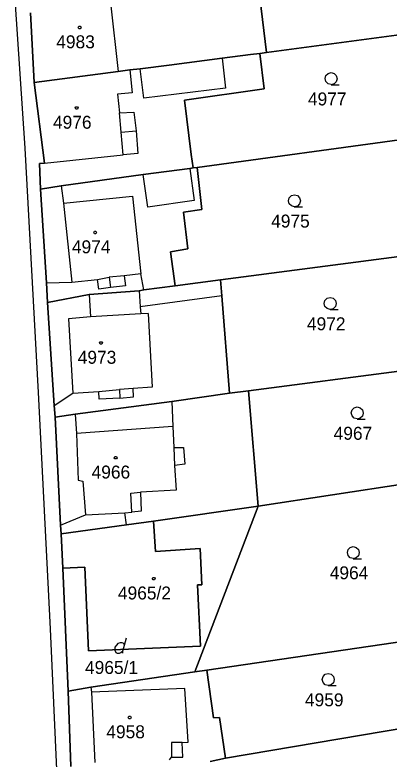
# Model space of a CAD drawing. Extents: x -263587 to -261993, y -1238795 to -1236748.
# Drawn here: x -262671.3 to -262625.1, y -1237711.8 to -1237619.9 of the extents above; entities that cross this region are included whole.
import ezdxf

# ---------------------------------------------------------------- set-up
doc = ezdxf.new("R2010")
doc.units = 0
doc.layers.add('Vrstva 1', color=7, linetype='Continuous')

msp = doc.modelspace()

# ---------------------------------------------------------------- linework, layer by layer
at = {"layer": 'Vrstva 1'}
for p, q in [((-262641.28, -1237616.11), (-262640.24, -1237624.52)), ((-262640.24, -1237624.52), (-262641.28, -1237616.11)), ((-262671.31, -1237617.93), (-262670.08, -1237636.36)), ((-262659.53, -1237618.41), (-262658.56, -1237626.86)), ((-262668.95, -1237628.24), (-262669.37, -1237619.64)), ((-262669.37, -1237619.64), (-262668.95, -1237628.24)), ((-262640.24, -1237624.52), (-262622.99, -1237622.23)), ((-262622.99, -1237622.23), (-262640.24, -1237624.52)), ((-262642.24, -1237624.8), (-262645.71, -1237625.25)), ((-262645.71, -1237625.25), (-262642.24, -1237624.8)), ((-262641.07, -1237624.64), (-262642.24, -1237624.8)), ((-262642.24, -1237624.8), (-262641.07, -1237624.64)), ((-262640.24, -1237624.52), (-262641.07, -1237624.64)), ((-262641.07, -1237624.64), (-262640.24, -1237624.52)), ((-262640.56, -1237629.03), (-262641.07, -1237624.64)), ((-262641.07, -1237624.64), (-262640.56, -1237629.03)), ((-262645.71, -1237625.25), (-262652.29, -1237626.11)), ((-262652.29, -1237626.11), (-262645.71, -1237625.25)), ((-262645.71, -1237625.25), (-262645.31, -1237628.92)), ((-262657.12, -1237626.69), (-262658.56, -1237626.86)), ((-262658.56, -1237626.86), (-262657.12, -1237626.69)), ((-262655.85, -1237626.54), (-262657.12, -1237626.69)), ((-262657.12, -1237626.69), (-262655.85, -1237626.54)), ((-262657.12, -1237626.69), (-262656.84, -1237629.51)), ((-262652.29, -1237626.11), (-262655.85, -1237626.54)), ((-262655.85, -1237626.54), (-262652.29, -1237626.11)), ((-262655.39, -1237630.18), (-262655.85, -1237626.54)), ((-262658.56, -1237626.86), (-262668.95, -1237628.24)), ((-262668.95, -1237628.24), (-262658.56, -1237626.86)), ((-262668.95, -1237628.24), (-262667.67, -1237638.19)), ((-262667.67, -1237638.19), (-262668.95, -1237628.24)), ((-262656.84, -1237629.51), (-262658.64, -1237629.68)), ((-262645.31, -1237628.92), (-262655.39, -1237630.18)), ((-262650.38, -1237630.44), (-262640.56, -1237629.03)), ((-262640.56, -1237629.03), (-262650.38, -1237630.44)), ((-262658.64, -1237629.68), (-262658.41, -1237631.99)), ((-262649.55, -1237637.14), (-262650.38, -1237630.44)), ((-262650.38, -1237630.44), (-262649.55, -1237637.14)), ((-262658.41, -1237631.99), (-262656.64, -1237631.89)), ((-262658.21, -1237634.36), (-262658.41, -1237631.99)), ((-262656.64, -1237631.89), (-262656.36, -1237634.21)), ((-262658.21, -1237634.36), (-262656.36, -1237634.21)), ((-262657.96, -1237637.16), (-262658.21, -1237634.36)), ((-262656.36, -1237634.21), (-262656.13, -1237637.03)), ((-262621.94, -1237635.05), (-262648.83, -1237638.74)), ((-262648.83, -1237638.74), (-262621.94, -1237635.05)), ((-262670.08, -1237636.36), (-262668.45, -1237666.55)), ((-262667.67, -1237638.19), (-262657.96, -1237637.16)), ((-262656.13, -1237637.03), (-262657.96, -1237637.16)), ((-262649.31, -1237638.79), (-262649.55, -1237637.14)), ((-262649.55, -1237637.14), (-262649.31, -1237638.79)), ((-262667.67, -1237638.19), (-262668.29, -1237638.25)), ((-262668.29, -1237638.25), (-262667.67, -1237638.19)), ((-262668.29, -1237638.25), (-262668.15, -1237641.41)), ((-262668.15, -1237641.41), (-262668.29, -1237638.25)), ((-262665.58, -1237641.02), (-262655.49, -1237639.61)), ((-262655.49, -1237639.61), (-262665.58, -1237641.02)), ((-262655.49, -1237639.61), (-262649.72, -1237638.86)), ((-262649.72, -1237638.86), (-262655.49, -1237639.61)), ((-262654.91, -1237643.66), (-262655.49, -1237639.61)), ((-262649.72, -1237638.86), (-262649.31, -1237638.79)), ((-262649.31, -1237638.79), (-262649.72, -1237638.86)), ((-262649.72, -1237638.86), (-262649.2, -1237642.81)), ((-262648.83, -1237638.74), (-262649.31, -1237638.79)), ((-262649.31, -1237638.79), (-262648.83, -1237638.74)), ((-262648.24, -1237643.92), (-262648.83, -1237638.74)), ((-262648.83, -1237638.74), (-262648.24, -1237643.92)), ((-262668.15, -1237641.41), (-262665.58, -1237641.02)), ((-262665.58, -1237641.02), (-262668.15, -1237641.41)), ((-262667.41, -1237652.98), (-262668.15, -1237641.41)), ((-262668.15, -1237641.41), (-262667.41, -1237652.98)), ((-262665.58, -1237641.02), (-262665.32, -1237643.13)), ((-262665.32, -1237643.13), (-262656.78, -1237642.29)), ((-262656.78, -1237642.29), (-262655.76, -1237651.86)), ((-262665.32, -1237643.13), (-262664.27, -1237652.89)), ((-262649.2, -1237642.81), (-262654.91, -1237643.66)), ((-262650.51, -1237644.24), (-262648.24, -1237643.92)), ((-262648.24, -1237643.92), (-262650.51, -1237644.24)), ((-262649.96, -1237648.77), (-262650.51, -1237644.24)), ((-262650.51, -1237644.24), (-262649.96, -1237648.77)), ((-262652.12, -1237649.18), (-262649.96, -1237648.77)), ((-262649.96, -1237648.77), (-262652.12, -1237649.18)), ((-262651.52, -1237653.37), (-262652.12, -1237649.18)), ((-262652.12, -1237649.18), (-262651.52, -1237653.37)), ((-262645.92, -1237652.61), (-262619.7, -1237649.2)), ((-262619.7, -1237649.2), (-262645.92, -1237652.61)), ((-262661.12, -1237652.59), (-262659.66, -1237652.29)), ((-262657.81, -1237652.11), (-262659.66, -1237652.29)), ((-262659.66, -1237652.29), (-262659.5, -1237653.58)), ((-262655.76, -1237651.86), (-262657.81, -1237652.11)), ((-262657.81, -1237652.11), (-262657.66, -1237653.35)), ((-262655.41, -1237653.85), (-262655.76, -1237651.86)), ((-262667.41, -1237652.98), (-262664.27, -1237652.89)), ((-262667.28, -1237655.4), (-262667.41, -1237652.98)), ((-262667.41, -1237652.98), (-262667.28, -1237655.4)), ((-262664.27, -1237652.89), (-262661.12, -1237652.59)), ((-262660.97, -1237653.76), (-262661.12, -1237652.59)), ((-262657.66, -1237653.35), (-262659.5, -1237653.58)), ((-262655.41, -1237653.85), (-262651.52, -1237653.37)), ((-262651.52, -1237653.37), (-262655.41, -1237653.85)), ((-262651.52, -1237653.37), (-262645.92, -1237652.61)), ((-262645.92, -1237652.61), (-262651.52, -1237653.37)), ((-262645.76, -1237654.61), (-262645.92, -1237652.61)), ((-262645.92, -1237652.61), (-262645.76, -1237654.61)), ((-262662.14, -1237654.42), (-262655.99, -1237653.96)), ((-262655.99, -1237653.96), (-262662.14, -1237654.42)), ((-262659.5, -1237653.58), (-262660.97, -1237653.76)), ((-262655.99, -1237653.96), (-262655.41, -1237653.85)), ((-262655.41, -1237653.85), (-262655.99, -1237653.96)), ((-262655.99, -1237653.96), (-262655.85, -1237655.95)), ((-262667.28, -1237655.4), (-262662.14, -1237654.42)), ((-262662.14, -1237654.42), (-262667.28, -1237655.4)), ((-262662.14, -1237654.42), (-262661.96, -1237657.18)), ((-262645.76, -1237654.61), (-262655.85, -1237655.95)), ((-262644.84, -1237666.63), (-262645.76, -1237654.61)), ((-262645.76, -1237654.61), (-262644.84, -1237666.63)), ((-262666.46, -1237668.15), (-262667.28, -1237655.4)), ((-262667.28, -1237655.4), (-262666.46, -1237668.15)), ((-262655.85, -1237655.95), (-262655.78, -1237656.81)), ((-262655.78, -1237656.81), (-262661.96, -1237657.18)), ((-262654.86, -1237656.79), (-262655.78, -1237656.81)), ((-262654.86, -1237656.79), (-262654.35, -1237665.87)), ((-262661.96, -1237657.18), (-262664.68, -1237657.44)), ((-262664.68, -1237657.44), (-262664.18, -1237666.62)), ((-262642.48, -1237666.35), (-262618.13, -1237663.12)), ((-262618.13, -1237663.12), (-262642.48, -1237666.35)), ((-262660.95, -1237666.4), (-262658.39, -1237666.17)), ((-262656.7, -1237666.06), (-262658.39, -1237666.17)), ((-262658.39, -1237666.17), (-262658.36, -1237667.22)), ((-262654.35, -1237665.87), (-262656.7, -1237666.06)), ((-262656.66, -1237667.09), (-262656.7, -1237666.06)), ((-262668.45, -1237666.55), (-262666.95, -1237695.73)), ((-262666.46, -1237668.15), (-262664.18, -1237666.62)), ((-262664.18, -1237666.62), (-262660.95, -1237666.4)), ((-262660.89, -1237667.37), (-262660.95, -1237666.4)), ((-262658.36, -1237667.22), (-262660.89, -1237667.37)), ((-262658.36, -1237667.22), (-262656.66, -1237667.09)), ((-262651.96, -1237667.65), (-262644.84, -1237666.63)), ((-262644.84, -1237666.63), (-262651.96, -1237667.65)), ((-262644.84, -1237666.63), (-262642.48, -1237666.35)), ((-262642.48, -1237666.35), (-262644.84, -1237666.63)), ((-262641.29, -1237680.58), (-262642.48, -1237666.35)), ((-262642.48, -1237666.35), (-262641.29, -1237680.58)), ((-262663.87, -1237669.2), (-262651.96, -1237667.65)), ((-262651.96, -1237667.65), (-262663.87, -1237669.2)), ((-262651.96, -1237667.65), (-262651.82, -1237670.72)), ((-262666.35, -1237669.58), (-262666.46, -1237668.15)), ((-262666.46, -1237668.15), (-262666.35, -1237669.58)), ((-262666.35, -1237669.58), (-262663.87, -1237669.2)), ((-262663.87, -1237669.2), (-262666.35, -1237669.58)), ((-262665.68, -1237682.94), (-262666.35, -1237669.58)), ((-262666.35, -1237669.58), (-262665.68, -1237682.94)), ((-262663.87, -1237669.2), (-262663.72, -1237671.61)), ((-262651.82, -1237670.72), (-262663.72, -1237671.61)), ((-262651.82, -1237670.72), (-262651.7, -1237673.34)), ((-262663.72, -1237671.61), (-262663.52, -1237677.39)), ((-262651.7, -1237673.34), (-262650.51, -1237673.32)), ((-262651.7, -1237673.34), (-262651.6, -1237675.57)), ((-262650.51, -1237673.32), (-262650.34, -1237675.4)), ((-262650.34, -1237675.4), (-262651.6, -1237675.57)), ((-262651.6, -1237675.57), (-262651.39, -1237678.6)), ((-262641.29, -1237680.58), (-262616.23, -1237676.76)), ((-262616.23, -1237676.76), (-262641.29, -1237680.58)), ((-262663.52, -1237677.39), (-262662.91, -1237677.48)), ((-262662.91, -1237677.48), (-262662.59, -1237681.66)), ((-262656.99, -1237678.96), (-262655.8, -1237678.84)), ((-262656.89, -1237681.31), (-262656.99, -1237678.96)), ((-262651.39, -1237678.6), (-262655.8, -1237678.84)), ((-262655.8, -1237678.84), (-262655.71, -1237681.2)), ((-262641.29, -1237680.58), (-262654.2, -1237682.44)), ((-262654.2, -1237682.44), (-262641.29, -1237680.58)), ((-262649.1, -1237701.05), (-262641.29, -1237680.58)), ((-262641.29, -1237680.58), (-262649.1, -1237701.05)), ((-262665.68, -1237682.94), (-262662.59, -1237681.66)), ((-262662.59, -1237681.66), (-262657.76, -1237681.39)), ((-262657.76, -1237681.39), (-262656.89, -1237681.31)), ((-262657.55, -1237682.9), (-262657.76, -1237681.39)), ((-262655.71, -1237681.2), (-262656.89, -1237681.31)), ((-262654.2, -1237682.44), (-262657.55, -1237682.9)), ((-262657.55, -1237682.9), (-262654.2, -1237682.44)), ((-262654.2, -1237682.44), (-262653.95, -1237686.18)), ((-262653.95, -1237686.18), (-262654.2, -1237682.44)), ((-262665.59, -1237683.99), (-262665.68, -1237682.94)), ((-262665.68, -1237682.94), (-262665.59, -1237683.99)), ((-262657.55, -1237682.9), (-262665.59, -1237683.99)), ((-262665.59, -1237683.99), (-262657.55, -1237682.9)), ((-262665.59, -1237683.99), (-262665.39, -1237688.26)), ((-262665.39, -1237688.26), (-262665.59, -1237683.99)), ((-262653.95, -1237686.18), (-262648.46, -1237685.81)), ((-262648.46, -1237685.81), (-262653.95, -1237686.18)), ((-262648.46, -1237685.81), (-262648.25, -1237690.29)), ((-262648.25, -1237690.29), (-262648.46, -1237685.81)), ((-262662.67, -1237688.13), (-262665.39, -1237688.26)), ((-262665.39, -1237688.26), (-262662.67, -1237688.13)), ((-262665.39, -1237688.26), (-262664.75, -1237703.42)), ((-262664.75, -1237703.42), (-262665.39, -1237688.26)), ((-262662.23, -1237698.47), (-262662.67, -1237688.13)), ((-262662.67, -1237688.13), (-262662.23, -1237698.47)), ((-262648.25, -1237690.29), (-262648.76, -1237690.31)), ((-262648.76, -1237690.31), (-262648.25, -1237690.29)), ((-262648.76, -1237690.31), (-262648.41, -1237697.88)), ((-262648.41, -1237697.88), (-262648.76, -1237690.31)), ((-262666.95, -1237695.73), (-262665.47, -1237729.72)), ((-262647.62, -1237700.84), (-262617.5, -1237696.43)), ((-262617.5, -1237696.43), (-262647.62, -1237700.84)), ((-262657.79, -1237697.75), (-262657.52, -1237696.85)), ((-262648.41, -1237697.88), (-262662.23, -1237698.47)), ((-262662.23, -1237698.47), (-262648.41, -1237697.88)), ((-262661.92, -1237702.95), (-262649.1, -1237701.05)), ((-262649.1, -1237701.05), (-262661.92, -1237702.95)), ((-262649.1, -1237701.05), (-262647.62, -1237700.84)), ((-262647.62, -1237700.84), (-262649.1, -1237701.05)), ((-262647.62, -1237700.84), (-262646.81, -1237706.73)), ((-262646.81, -1237706.73), (-262647.62, -1237700.84)), ((-262664.75, -1237703.42), (-262661.92, -1237702.95)), ((-262661.92, -1237702.95), (-262664.75, -1237703.42)), ((-262661.92, -1237702.95), (-262661.85, -1237703.57)), ((-262664.42, -1237712.74), (-262664.75, -1237703.42)), ((-262664.75, -1237703.42), (-262664.42, -1237712.74)), ((-262650.33, -1237703.12), (-262661.85, -1237703.57)), ((-262661.85, -1237703.57), (-262661.43, -1237712.25)), ((-262649.94, -1237709.76), (-262650.33, -1237703.12)), ((-262646.81, -1237706.73), (-262646.04, -1237706.69)), ((-262646.04, -1237706.69), (-262646.81, -1237706.73)), ((-262646.04, -1237706.69), (-262645.32, -1237711.73)), ((-262645.32, -1237711.73), (-262646.04, -1237706.69)), ((-262645.32, -1237711.73), (-262616.6, -1237706.86)), ((-262616.6, -1237706.86), (-262645.32, -1237711.73)), ((-262650.67, -1237709.77), (-262652, -1237709.8)), ((-262652, -1237709.8), (-262651.99, -1237711.59)), ((-262650.67, -1237709.77), (-262649.94, -1237709.76)), ((-262650.58, -1237711.58), (-262650.67, -1237709.77)), ((-262652.21, -1237711.94), (-262651.99, -1237711.59)), ((-262651.99, -1237711.59), (-262650.58, -1237711.58)), ((-262647.22, -1237712.11), (-262645.32, -1237711.73)), ((-262645.32, -1237711.73), (-262647.22, -1237712.11))]:
    msp.add_line(p, q, dxfattribs=at)
for points in [[(-262663.24, -1237621.29), (-262663.15, -1237621.44), (-262663.24, -1237621.59), (-262663.42, -1237621.59), (-262663.51, -1237621.44), (-262663.42, -1237621.29)], [(-262663.6, -1237631.23), (-262663.51, -1237631.38), (-262663.6, -1237631.53), (-262663.78, -1237631.53), (-262663.87, -1237631.38), (-262663.78, -1237631.23)], [(-262661.31, -1237646.62), (-262661.22, -1237646.77), (-262661.31, -1237646.92), (-262661.49, -1237646.92), (-262661.58, -1237646.77), (-262661.49, -1237646.62)], [(-262660.59, -1237660.27), (-262660.5, -1237660.42), (-262660.59, -1237660.57), (-262660.77, -1237660.57), (-262660.86, -1237660.42), (-262660.77, -1237660.27)], [(-262658.79, -1237674.45), (-262658.7, -1237674.6), (-262658.79, -1237674.75), (-262658.97, -1237674.75), (-262659.06, -1237674.6), (-262658.97, -1237674.45)], [(-262654.08, -1237689.39), (-262653.99, -1237689.54), (-262654.08, -1237689.69), (-262654.26, -1237689.69), (-262654.35, -1237689.54), (-262654.26, -1237689.39)], [(-262657.06, -1237706.54), (-262656.97, -1237706.69), (-262657.06, -1237706.84), (-262657.24, -1237706.84), (-262657.33, -1237706.69), (-262657.24, -1237706.54)]]:
    msp.add_lwpolyline(points, close=True, dxfattribs=at)
for points in [[(-262632.27, -1237628.5), (-262632.65, -1237628.4), (-262632.92, -1237628.13), (-262633.02, -1237627.76), (-262632.92, -1237627.39), (-262632.65, -1237627.12), (-262632.28, -1237627.02), (-262631.91, -1237627.12), (-262631.64, -1237627.39), (-262631.54, -1237627.77), (-262631.64, -1237628.15), (-262631.91, -1237628.42), (-262632.29, -1237628.52), (-262631.29, -1237628.52)], [(-262636.81, -1237643.59), (-262637.19, -1237643.49), (-262637.46, -1237643.22), (-262637.56, -1237642.85), (-262637.46, -1237642.48), (-262637.19, -1237642.21), (-262636.82, -1237642.11), (-262636.45, -1237642.21), (-262636.18, -1237642.48), (-262636.08, -1237642.86), (-262636.18, -1237643.24), (-262636.45, -1237643.51), (-262636.83, -1237643.61), (-262635.83, -1237643.61)], [(-262632.39, -1237656.28), (-262632.77, -1237656.18), (-262633.04, -1237655.91), (-262633.14, -1237655.54), (-262633.04, -1237655.17), (-262632.77, -1237654.9), (-262632.4, -1237654.8), (-262632.03, -1237654.9), (-262631.76, -1237655.17), (-262631.66, -1237655.55), (-262631.76, -1237655.93), (-262632.03, -1237656.2), (-262632.41, -1237656.3), (-262631.41, -1237656.3)], [(-262629.05, -1237669.81), (-262629.43, -1237669.71), (-262629.7, -1237669.44), (-262629.8, -1237669.07), (-262629.7, -1237668.7), (-262629.43, -1237668.43), (-262629.06, -1237668.33), (-262628.69, -1237668.43), (-262628.42, -1237668.7), (-262628.32, -1237669.08), (-262628.42, -1237669.46), (-262628.69, -1237669.73), (-262629.07, -1237669.83), (-262628.07, -1237669.83)], [(-262629.53, -1237687.05), (-262629.91, -1237686.95), (-262630.18, -1237686.68), (-262630.28, -1237686.31), (-262630.18, -1237685.94), (-262629.91, -1237685.67), (-262629.54, -1237685.57), (-262629.17, -1237685.67), (-262628.9, -1237685.94), (-262628.8, -1237686.32), (-262628.9, -1237686.7), (-262629.17, -1237686.97), (-262629.55, -1237687.07), (-262628.55, -1237687.07)], [(-262657.97, -1237698.74), (-262657.97, -1237698.47), (-262657.79, -1237697.75), (-262657.88, -1237697.57), (-262658.06, -1237697.48), (-262658.33, -1237697.48), (-262658.6, -1237697.57), (-262658.78, -1237697.75), (-262658.96, -1237698.02), (-262658.96, -1237698.38), (-262658.87, -1237698.65), (-262658.69, -1237698.74), (-262658.42, -1237698.74), (-262658.24, -1237698.65), (-262657.97, -1237698.47)], [(-262632.63, -1237702.74), (-262633.01, -1237702.64), (-262633.28, -1237702.37), (-262633.38, -1237702), (-262633.28, -1237701.63), (-262633.01, -1237701.36), (-262632.64, -1237701.26), (-262632.27, -1237701.36), (-262632, -1237701.63), (-262631.9, -1237702.01), (-262632, -1237702.39), (-262632.27, -1237702.66), (-262632.65, -1237702.76), (-262631.65, -1237702.76)]]:
    msp.add_lwpolyline(points, dxfattribs=at)

# ---------------------------------------------------------------- texts
for s, p in [('4983', (-262666.204, -1237624.01)), ('4977', (-262635.144, -1237631.07)), ('4976', (-262666.608, -1237633.95)), ('4975', (-262639.684, -1237646.16)), ('4974', (-262664.274, -1237649.34)), ('4972', (-262635.264, -1237658.85)), ('4973', (-262663.554, -1237662.99)), ('4967', (-262631.968, -1237672.38)), ('4966', (-262661.842, -1237677.17)), ('4964', (-262632.448, -1237689.62)), ('4965/2', (-262658.593, -1237692.11)), ('4965/1', (-262662.654, -1237701.31)), ('4959', (-262635.51, -1237705.31)), ('4958', (-262660.024, -1237709.26))]:
    msp.add_text(s, height=1.6, dxfattribs=at).set_placement(p)

doc.saveas('drawing.dxf')
